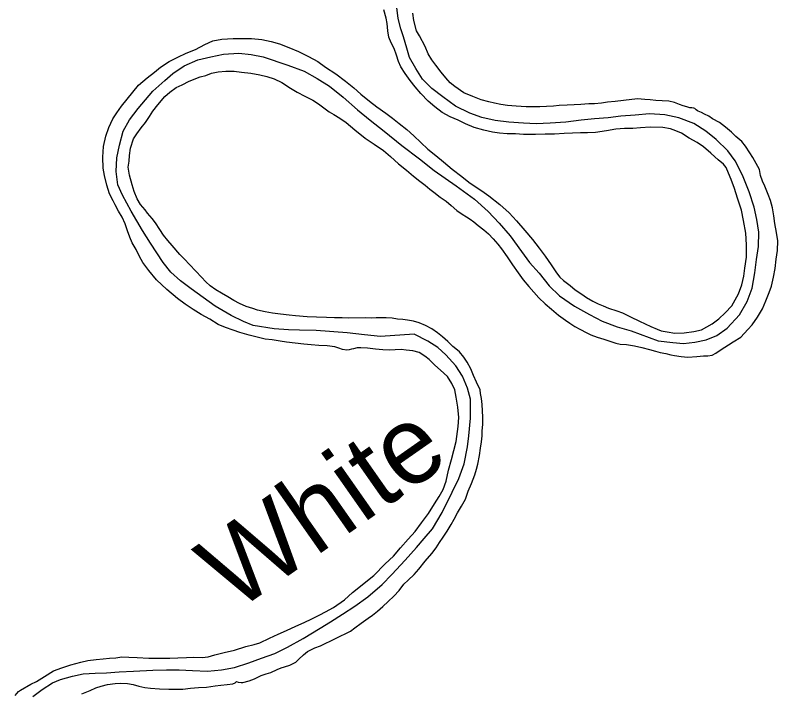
# Model space of a CAD drawing. Extents: x -939622 to -934222, y 1383701 to 1385301.
# Drawn here: x -936206.29 to -936190.72, y 1384603.1 to 1384616.94 of the extents above; entities that cross this region are included whole.
import ezdxf

# ---------------------------------------------------------------- set-up
doc = ezdxf.new("R2010")
doc.units = 0
doc.layers.add('2', color=7, linetype='Continuous')
doc.layers.add('9', color=7, linetype='Continuous')

msp = doc.modelspace()

# ---------------------------------------------------------------- linework, layer by layer
at = {"layer": '2'}
for points in [[(-936191.111, 1384612.504), (-936191.153, 1384612.762), (-936191.204, 1384613.014), (-936191.307, 1384613.327), (-936191.44, 1384613.67), (-936191.594, 1384613.959), (-936191.74, 1384614.169), (-936191.979, 1384614.399), (-936192.19, 1384614.568), (-936192.434, 1384614.728), (-936192.743, 1384614.842), (-936193.026, 1384614.902), (-936193.339, 1384614.919), (-936193.633, 1384614.897), (-936193.923, 1384614.872), (-936194.184, 1384614.843), (-936194.466, 1384614.818), (-936194.738, 1384614.794), (-936195.047, 1384614.754), (-936195.367, 1384614.732), (-936195.652, 1384614.719), (-936195.914, 1384614.732), (-936196.215, 1384614.752), (-936196.489, 1384614.785), (-936196.76, 1384614.848), (-936197.005, 1384614.936), (-936197.303, 1384615.08), (-936197.562, 1384615.272), (-936197.782, 1384615.442), (-936197.973, 1384615.633), (-936198.113, 1384615.85), (-936198.238, 1384616.076), (-936198.296, 1384616.261), (-936198.364, 1384616.494), (-936198.413, 1384616.658), (-936198.469, 1384616.868), (-936198.501, 1384617.096)], [(-936199.604, 1384604.699), (-936199.356, 1384604.867), (-936199.09, 1384605.053), (-936198.798, 1384605.309), (-936198.598, 1384605.51), (-936198.326, 1384605.804), (-936198.098, 1384606.065), (-936197.94, 1384606.249), (-936197.773, 1384606.446), (-936197.573, 1384606.775), (-936197.366, 1384607.192), (-936197.231, 1384607.475), (-936197.121, 1384607.769), (-936197.057, 1384608.12), (-936197.029, 1384608.346), (-936196.995, 1384608.708), (-936196.997, 1384609.09), (-936197.054, 1384609.32), (-936197.155, 1384609.562), (-936197.295, 1384609.772), (-936197.501, 1384610.002), (-936197.658, 1384610.146), (-936197.868, 1384610.28), (-936198.144, 1384610.421), (-936198.834, 1384610.373), (-936199.159, 1384610.407), (-936199.511, 1384610.448), (-936200.142, 1384610.497), (-936200.485, 1384610.501), (-936200.71, 1384610.511), (-936201.005, 1384610.531), (-936201.433, 1384610.6), (-936201.627, 1384610.68), (-936201.882, 1384610.804), (-936202.204, 1384610.992), (-936202.454, 1384611.167), (-936202.699, 1384611.348), (-936202.912, 1384611.512), (-936203.109, 1384611.685), (-936203.269, 1384611.883), (-936203.524, 1384612.277), (-936203.692, 1384612.538), (-936203.92, 1384612.936), (-936204.099, 1384613.263), (-936204.193, 1384613.472), (-936204.224, 1384613.745), (-936204.215, 1384614.022), (-936204.158, 1384614.282), (-936204.086, 1384614.566), (-936203.956, 1384614.798), (-936203.778, 1384615.028), (-936203.477, 1384615.386), (-936203.235, 1384615.602), (-936203.068, 1384615.748), (-936202.84, 1384615.9), (-936202.56, 1384616.027), (-936202.292, 1384616.09), (-936202.035, 1384616.144), (-936201.723, 1384616.16), (-936201.473, 1384616.132), (-936201.226, 1384616.084), (-936200.72, 1384615.918), (-936200.387, 1384615.793), (-936200.123, 1384615.642), (-936199.87, 1384615.485), (-936199.595, 1384615.266), (-936199.301, 1384615.005), (-936199.041, 1384614.791), (-936198.759, 1384614.565), (-936198.393, 1384614.276), (-936198.032, 1384614.004), (-936197.733, 1384613.764), (-936197.287, 1384613.449), (-936196.915, 1384613.178), (-936196.633, 1384612.925), (-936196.412, 1384612.689), (-936196.187, 1384612.43), (-936195.954, 1384612.113), (-936195.79, 1384611.888), (-936195.596, 1384611.664), (-936195.389, 1384611.407), (-936195.177, 1384611.204), (-936194.869, 1384610.991), (-936194.568, 1384610.823), (-936194.307, 1384610.685), (-936193.998, 1384610.571), (-936193.714, 1384610.487), (-936193.163, 1384610.283), (-936192.862, 1384610.248), (-936192.648, 1384610.228), (-936192.418, 1384610.261), (-936192.182, 1384610.308), (-936191.964, 1384610.391), (-936191.752, 1384610.546), (-936191.502, 1384610.814), (-936191.347, 1384611.088), (-936191.248, 1384611.364), (-936191.192, 1384611.675), (-936191.159, 1384611.944), (-936191.114, 1384612.213), (-936191.111, 1384612.504)], [(-936205.929, 1384603.019), (-936205.737, 1384603.159), (-936205.524, 1384603.296), (-936205.36, 1384603.369), (-936205.115, 1384603.432), (-936204.9, 1384603.482), (-936204.657, 1384603.496), (-936204.426, 1384603.504), (-936204.166, 1384603.525), (-936203.872, 1384603.535), (-936203.476, 1384603.556), (-936203.197, 1384603.562), (-936202.941, 1384603.565), (-936202.671, 1384603.55), (-936202.361, 1384603.539), (-936202.077, 1384603.563), (-936201.814, 1384603.611), (-936201.522, 1384603.708), (-936201.259, 1384603.801), (-936200.991, 1384603.9), (-936200.73, 1384604.027), (-936200.413, 1384604.202), (-936200.06, 1384604.412), (-936199.85, 1384604.546), (-936199.604, 1384604.699)]]:
    msp.add_lwpolyline(points, dxfattribs=at)
at = {"layer": '9'}
for points in [[(-936192.087, 1384614.119), (-936192.24, 1384614.245), (-936192.365, 1384614.336), (-936192.529, 1384614.428), (-936192.685, 1384614.527), (-936192.803, 1384614.576), (-936192.915, 1384614.618), (-936193.069, 1384614.645), (-936193.33, 1384614.648), (-936193.522, 1384614.635), (-936193.684, 1384614.625), (-936193.849, 1384614.624), (-936194.026, 1384614.611), (-936194.22, 1384614.577), (-936194.441, 1384614.542), (-936194.609, 1384614.535), (-936194.75, 1384614.532), (-936194.909, 1384614.525), (-936195.083, 1384614.519), (-936195.278, 1384614.505), (-936195.473, 1384614.504), (-936195.665, 1384614.499), (-936195.915, 1384614.503), (-936196.074, 1384614.511), (-936196.245, 1384614.517), (-936196.405, 1384614.528), (-936196.546, 1384614.549), (-936196.724, 1384614.587), (-936196.918, 1384614.646), (-936197.097, 1384614.72), (-936197.248, 1384614.795), (-936197.409, 1384614.864), (-936197.57, 1384614.947), (-936197.723, 1384615.067), (-936197.861, 1384615.184), (-936198.005, 1384615.335), (-936198.125, 1384615.476), (-936198.227, 1384615.606), (-936198.327, 1384615.746), (-936198.414, 1384615.882), (-936198.467, 1384615.992), (-936198.506, 1384616.124), (-936198.551, 1384616.255), (-936198.614, 1384616.374), (-936198.662, 1384616.49), (-936198.679, 1384616.616), (-936198.695, 1384616.769), (-936198.715, 1384616.874), (-936198.761, 1384617.048)], [(-936192.725, 1384615.113), (-936192.828, 1384615.153), (-936192.946, 1384615.183), (-936193.081, 1384615.186), (-936193.21, 1384615.198), (-936193.327, 1384615.205), (-936193.433, 1384615.214), (-936193.583, 1384615.226), (-936193.871, 1384615.193), (-936194.041, 1384615.174), (-936194.197, 1384615.158), (-936194.32, 1384615.137), (-936194.461, 1384615.128), (-936194.578, 1384615.126), (-936194.739, 1384615.11), (-936194.88, 1384615.104), (-936195.024, 1384615.098), (-936195.186, 1384615.091), (-936195.3, 1384615.079), (-936195.441, 1384615.073), (-936195.579, 1384615.067), (-936195.711, 1384615.064), (-936195.858, 1384615.064), (-936196.063, 1384615.077), (-936196.24, 1384615.091), (-936196.373, 1384615.112), (-936196.505, 1384615.137), (-936196.623, 1384615.164), (-936196.774, 1384615.206), (-936196.947, 1384615.274), (-936197.132, 1384615.351), (-936197.312, 1384615.48), (-936197.407, 1384615.556), (-936197.499, 1384615.659), (-936197.592, 1384615.771), (-936197.703, 1384615.916), (-936197.786, 1384616.025), (-936197.855, 1384616.147), (-936197.922, 1384616.299), (-936198.038, 1384616.513), (-936198.097, 1384616.617), (-936198.15, 1384616.83), (-936198.174, 1384616.98)], [(-936204.293, 1384614.818), (-936204.211, 1384614.946), (-936204.121, 1384615.077), (-936203.888, 1384615.362), (-936203.768, 1384615.509), (-936203.594, 1384615.655), (-936203.446, 1384615.772), (-936203.323, 1384615.874), (-936203.145, 1384615.99), (-936202.97, 1384616.081), (-936202.798, 1384616.163), (-936202.604, 1384616.236), (-936202.414, 1384616.337), (-936202.251, 1384616.413), (-936202.068, 1384616.45), (-936201.837, 1384616.458), (-936201.636, 1384616.46), (-936201.462, 1384616.458), (-936201.255, 1384616.441), (-936201.062, 1384616.403), (-936200.895, 1384616.353), (-936200.704, 1384616.279), (-936200.504, 1384616.193), (-936200.304, 1384616.095), (-936200.109, 1384615.988), (-936199.951, 1384615.878), (-936199.744, 1384615.741), (-936199.545, 1384615.592), (-936199.377, 1384615.454), (-936199.23, 1384615.322), (-936199.055, 1384615.179), (-936198.909, 1384615.068), (-936198.72, 1384614.936), (-936198.588, 1384614.834), (-936198.448, 1384614.723), (-936198.295, 1384614.6), (-936198.148, 1384614.471), (-936198.007, 1384614.339), (-936197.866, 1384614.203), (-936197.7, 1384614.069), (-936197.544, 1384613.94), (-936197.367, 1384613.793), (-936197.174, 1384613.641), (-936197.031, 1384613.527), (-936196.881, 1384613.425), (-936196.76, 1384613.347), (-936196.622, 1384613.25), (-936196.393, 1384613.069), (-936196.206, 1384612.899), (-936196.055, 1384612.734), (-936195.883, 1384612.536), (-936195.732, 1384612.356), (-936195.592, 1384612.175), (-936195.472, 1384612.015), (-936195.348, 1384611.838), (-936195.236, 1384611.675), (-936195.171, 1384611.583), (-936195.094, 1384611.515), (-936195.039, 1384611.475), (-936194.957, 1384611.413), (-936194.859, 1384611.328), (-936194.719, 1384611.235), (-936194.627, 1384611.171), (-936194.499, 1384611.096), (-936194.39, 1384611.041), (-936194.284, 1384610.998), (-936194.178, 1384610.955), (-936194.005, 1384610.899), (-936193.893, 1384610.856), (-936193.729, 1384610.773), (-936193.547, 1384610.687), (-936193.314, 1384610.581), (-936193.183, 1384610.52), (-936193.102, 1384610.489), (-936192.978, 1384610.471), (-936192.821, 1384610.444), (-936192.635, 1384610.451), (-936192.435, 1384610.474), (-936192.279, 1384610.507), (-936192.063, 1384610.63), (-936191.927, 1384610.732), (-936191.795, 1384610.855), (-936191.657, 1384611), (-936191.527, 1384611.243), (-936191.456, 1384611.426), (-936191.418, 1384611.607), (-936191.395, 1384611.77), (-936191.364, 1384611.996), (-936191.36, 1384612.246), (-936191.375, 1384612.486), (-936191.423, 1384612.741), (-936191.466, 1384612.954), (-936191.544, 1384613.196), (-936191.608, 1384613.396), (-936191.673, 1384613.584), (-936191.727, 1384613.712), (-936191.777, 1384613.825), (-936191.83, 1384613.893), (-936191.94, 1384613.981), (-936192.01, 1384614.046), (-936192.087, 1384614.119)], [(-936197.667, 1384610.45), (-936197.786, 1384610.528), (-936197.911, 1384610.601), (-936198.041, 1384610.655), (-936198.156, 1384610.689), (-936198.277, 1384610.707), (-936198.376, 1384610.72), (-936198.481, 1384610.729), (-936198.596, 1384610.745), (-936198.716, 1384610.757), (-936198.824, 1384610.755), (-936198.923, 1384610.753), (-936199.01, 1384610.751), (-936199.136, 1384610.754), (-936199.479, 1384610.749), (-936199.611, 1384610.758), (-936199.773, 1384610.758), (-936199.935, 1384610.763), (-936200.136, 1384610.765), (-936200.329, 1384610.775), (-936200.564, 1384610.797), (-936200.693, 1384610.809), (-936200.874, 1384610.829), (-936201.039, 1384610.85), (-936201.184, 1384610.876), (-936201.344, 1384610.912), (-936201.435, 1384610.943), (-936201.574, 1384610.988), (-936201.71, 1384611.048), (-936201.823, 1384611.109), (-936201.95, 1384611.181), (-936202.078, 1384611.26), (-936202.194, 1384611.326), (-936202.307, 1384611.411), (-936202.399, 1384611.49), (-936202.488, 1384611.584), (-936202.602, 1384611.708), (-936202.731, 1384611.841), (-936202.835, 1384611.95), (-936202.924, 1384612.047), (-936203.082, 1384612.23), (-936203.171, 1384612.333), (-936203.258, 1384612.443), (-936203.335, 1384612.558), (-936203.422, 1384612.698), (-936203.493, 1384612.783), (-936203.586, 1384612.893), (-936203.635, 1384612.958), (-936203.731, 1384613.07), (-936203.797, 1384613.183), (-936203.857, 1384613.335), (-936203.902, 1384613.469), (-936203.955, 1384613.67), (-936203.985, 1384613.831), (-936203.958, 1384613.955), (-936203.952, 1384614.073), (-936203.937, 1384614.221), (-936203.872, 1384614.412), (-936203.803, 1384614.516), (-936203.715, 1384614.635), (-936203.628, 1384614.748), (-936203.543, 1384614.867), (-936203.48, 1384614.98), (-936203.377, 1384615.103), (-936203.231, 1384615.278), (-936203.128, 1384615.367), (-936203.004, 1384615.46), (-936202.882, 1384615.514), (-936202.734, 1384615.59), (-936202.513, 1384615.676), (-936202.397, 1384615.708), (-936202.278, 1384615.75), (-936202.143, 1384615.777), (-936201.988, 1384615.796), (-936201.817, 1384615.794), (-936201.669, 1384615.776), (-936201.476, 1384615.756), (-936201.292, 1384615.718), (-936201.15, 1384615.682), (-936201.005, 1384615.637), (-936200.847, 1384615.56), (-936200.668, 1384615.449), (-936200.534, 1384615.368), (-936200.376, 1384615.281), (-936200.215, 1384615.201), (-936200.096, 1384615.128), (-936199.986, 1384615.043), (-936199.879, 1384614.965), (-936199.782, 1384614.907), (-936199.66, 1384614.834), (-936199.529, 1384614.744), (-936199.352, 1384614.594), (-936199.147, 1384614.424), (-936198.961, 1384614.305), (-936198.769, 1384614.174), (-936198.625, 1384614.048), (-936198.465, 1384613.904), (-936198.303, 1384613.772), (-936198.159, 1384613.649), (-936198.028, 1384613.55), (-936197.921, 1384613.465)], [(-936197.921, 1384613.465), (-936197.823, 1384613.386), (-936197.741, 1384613.319), (-936197.612, 1384613.222), (-936197.493, 1384613.135), (-936197.392, 1384613.05), (-936197.273, 1384612.95), (-936197.166, 1384612.871), (-936197.078, 1384612.819), (-936196.999, 1384612.773), (-936196.926, 1384612.714), (-936196.837, 1384612.641), (-936196.721, 1384612.553), (-936196.626, 1384612.468), (-936196.531, 1384612.371), (-936196.435, 1384612.262), (-936196.364, 1384612.161), (-936196.249, 1384612.004), (-936196.134, 1384611.835), (-936196.022, 1384611.672), (-936195.92, 1384611.533), (-936195.803, 1384611.397), (-936195.704, 1384611.276), (-936195.6, 1384611.164), (-936195.468, 1384611.044), (-936195.339, 1384610.929), (-936195.195, 1384610.806), (-936195.058, 1384610.707), (-936194.967, 1384610.643), (-936194.863, 1384610.579), (-936194.76, 1384610.521), (-936194.623, 1384610.449), (-936194.535, 1384610.409), (-936194.411, 1384610.363), (-936194.272, 1384610.321), (-936194.133, 1384610.273), (-936194.03, 1384610.24), (-936193.942, 1384610.22), (-936193.813, 1384610.211), (-936193.647, 1384610.185), (-936193.499, 1384610.149), (-936193.342, 1384610.111), (-936193.221, 1384610.074), (-936193.122, 1384610.049), (-936193.01, 1384610.028), (-936192.907, 1384610), (-936192.832, 1384609.984), (-936192.696, 1384609.966), (-936192.558, 1384609.954), (-936192.372, 1384609.964), (-936192.237, 1384609.976), (-936192.147, 1384609.981), (-936192.061, 1384609.995), (-936191.986, 1384610.03), (-936191.898, 1384610.092), (-936191.634, 1384610.266), (-936191.474, 1384610.357), (-936191.334, 1384610.514), (-936191.243, 1384610.612), (-936191.135, 1384610.765), (-936191.031, 1384610.942), (-936190.969, 1384611.102), (-936190.897, 1384611.273), (-936190.849, 1384611.403), (-936190.808, 1384611.587), (-936190.776, 1384611.76), (-936190.756, 1384611.95), (-936190.73, 1384612.128), (-936190.723, 1384612.33), (-936190.748, 1384612.501), (-936190.782, 1384612.68), (-936190.8, 1384612.839), (-936190.831, 1384613.004), (-936190.873, 1384613.151), (-936190.921, 1384613.273), (-936190.985, 1384613.443), (-936191.035, 1384613.547), (-936191.074, 1384613.661), (-936191.098, 1384613.786), (-936191.229, 1384614.03), (-936191.292, 1384614.125), (-936191.379, 1384614.259), (-936191.459, 1384614.356), (-936191.578, 1384614.459), (-936191.667, 1384614.547), (-936191.787, 1384614.647), (-936191.909, 1384614.743), (-936192.052, 1384614.821), (-936192.131, 1384614.874), (-936192.219, 1384614.917), (-936192.28, 1384614.951), (-936192.347, 1384614.98), (-936192.359, 1384614.986), (-936192.389, 1384615.006), (-936192.417, 1384615.033), (-936192.438, 1384615.041), (-936192.477, 1384615.046), (-936192.516, 1384615.045), (-936192.577, 1384615.065), (-936192.652, 1384615.088), (-936192.725, 1384615.113)], [(-936201.577, 1384604.038), (-936201.41, 1384604.084), (-936201.293, 1384604.116), (-936201.097, 1384604.208), (-936200.922, 1384604.29), (-936200.747, 1384604.366), (-936200.559, 1384604.455), (-936200.387, 1384604.534), (-936200.23, 1384604.606), (-936200.069, 1384604.688), (-936199.957, 1384604.748), (-936199.793, 1384604.836), (-936199.569, 1384604.997), (-936199.404, 1384605.145), (-936198.967, 1384605.492), (-936198.738, 1384605.726), (-936198.565, 1384605.883), (-936198.422, 1384606.058), (-936198.266, 1384606.236), (-936198.126, 1384606.393), (-936197.992, 1384606.564), (-936197.852, 1384606.757), (-936197.727, 1384606.955), (-936197.637, 1384607.102), (-936197.554, 1384607.251), (-936197.491, 1384607.418), (-936197.445, 1384607.645), (-936197.384, 1384607.863), (-936197.284, 1384608.226), (-936197.272, 1384608.331), (-936197.249, 1384608.537), (-936197.235, 1384608.72), (-936197.252, 1384608.931), (-936197.287, 1384609.134), (-936197.317, 1384609.284), (-936197.377, 1384609.415), (-936197.467, 1384609.558), (-936197.608, 1384609.687), (-936197.725, 1384609.787), (-936197.841, 1384609.901), (-936197.924, 1384609.972), (-936198.04, 1384610.044), (-936198.173, 1384610.08), (-936198.305, 1384610.093), (-936198.41, 1384610.105), (-936198.656, 1384610.091), (-936198.785, 1384610.1), (-936198.936, 1384610.114), (-936199.099, 1384610.138), (-936199.231, 1384610.141), (-936199.309, 1384610.139), (-936199.383, 1384610.123), (-936199.425, 1384610.113), (-936199.47, 1384610.103), (-936199.521, 1384610.095), (-936199.608, 1384610.108), (-936199.684, 1384610.137), (-936199.76, 1384610.162), (-936199.919, 1384610.18), (-936200.091, 1384610.191), (-936200.244, 1384610.206), (-936200.397, 1384610.214), (-936200.572, 1384610.234), (-936200.75, 1384610.26), (-936200.882, 1384610.281), (-936201.042, 1384610.302), (-936201.186, 1384610.32), (-936201.352, 1384610.361), (-936201.509, 1384610.4), (-936201.703, 1384610.456), (-936201.839, 1384610.501), (-936201.996, 1384610.557), (-936202.142, 1384610.617), (-936202.315, 1384610.725), (-936202.489, 1384610.826), (-936202.656, 1384610.925), (-936202.818, 1384611.032), (-936202.973, 1384611.149), (-936203.194, 1384611.331), (-936203.405, 1384611.528), (-936203.563, 1384611.723), (-936203.68, 1384611.883), (-936203.749, 1384612.01), (-936203.816, 1384612.153), (-936203.903, 1384612.287), (-936203.95, 1384612.406), (-936203.992, 1384612.529), (-936204.041, 1384612.678), (-936204.104, 1384612.809), (-936204.181, 1384612.933), (-936204.244, 1384613.061), (-936204.291, 1384613.148), (-936204.36, 1384613.288), (-936204.419, 1384613.467), (-936204.468, 1384613.661), (-936204.492, 1384613.811), (-936204.5, 1384614.034), (-936204.487, 1384614.257), (-936204.438, 1384614.468), (-936204.373, 1384614.644), (-936204.293, 1384614.818)], [(-936204.927, 1384603.075), (-936204.757, 1384603.142), (-936204.639, 1384603.196), (-936204.534, 1384603.228), (-936204.403, 1384603.261), (-936204.247, 1384603.286), (-936204.136, 1384603.294), (-936203.995, 1384603.285), (-936203.878, 1384603.264), (-936203.766, 1384603.23), (-936203.642, 1384603.206), (-936203.528, 1384603.188), (-936203.341, 1384603.174), (-936203.155, 1384603.172), (-936203.005, 1384603.169), (-936202.867, 1384603.172), (-936202.711, 1384603.188), (-936202.546, 1384603.201), (-936202.381, 1384603.213), (-936202.204, 1384603.235), (-936202.088, 1384603.25), (-936201.959, 1384603.262), (-936201.842, 1384603.276), (-936201.801, 1384603.295), (-936201.78, 1384603.32), (-936201.771, 1384603.323), (-936201.735, 1384603.312), (-936201.672, 1384603.304), (-936201.639, 1384603.308), (-936201.51, 1384603.341), (-936201.406, 1384603.383), (-936201.266, 1384603.446), (-936201.162, 1384603.481), (-936201.067, 1384603.511), (-936200.942, 1384603.573), (-936200.862, 1384603.608), (-936200.79, 1384603.625), (-936200.683, 1384603.658), (-936200.558, 1384603.72), (-936200.496, 1384603.779), (-936200.405, 1384603.871), (-936200.32, 1384603.936), (-936200.174, 1384604.015), (-936200.058, 1384604.054), (-936199.446, 1384604.353), (-936199.352, 1384604.425), (-936199.225, 1384604.518), (-936199.083, 1384604.62), (-936198.997, 1384604.682), (-936198.894, 1384604.76), (-936198.785, 1384604.858), (-936198.673, 1384604.963), (-936198.562, 1384605.071), (-936198.453, 1384605.182), (-936198.354, 1384605.316), (-936198.269, 1384605.397), (-936198.145, 1384605.511), (-936198.046, 1384605.621), (-936197.92, 1384605.784), (-936197.783, 1384605.943), (-936197.695, 1384606.056), (-936197.628, 1384606.166), (-936197.55, 1384606.276), (-936197.468, 1384606.398), (-936197.387, 1384606.53), (-936197.33, 1384606.642), (-936197.261, 1384606.773), (-936197.18, 1384606.907), (-936197.099, 1384607.048), (-936197.042, 1384607.217), (-936196.977, 1384607.372), (-936196.909, 1384607.548), (-936196.875, 1384607.663), (-936196.845, 1384607.766), (-936196.81, 1384607.945), (-936196.789, 1384608.09), (-936196.768, 1384608.225), (-936196.758, 1384608.343), (-936196.755, 1384608.442), (-936196.74, 1384608.584), (-936196.74, 1384608.726), (-936196.749, 1384608.855), (-936196.755, 1384608.987), (-936196.77, 1384609.104), (-936196.787, 1384609.209), (-936196.797, 1384609.281), (-936196.873, 1384609.442), (-936196.93, 1384609.576), (-936196.99, 1384609.713), (-936197.065, 1384609.85), (-936197.131, 1384609.95), (-936197.22, 1384610.057), (-936197.294, 1384610.121), (-936197.355, 1384610.171), (-936197.456, 1384610.271), (-936197.569, 1384610.368), (-936197.667, 1384610.45)], [(-936206.286, 1384603.041), (-936206.222, 1384603.118), (-936206.181, 1384603.146), (-936205.97, 1384603.268), (-936205.854, 1384603.325), (-936205.692, 1384603.425), (-936205.508, 1384603.546), (-936205.338, 1384603.607), (-936205.154, 1384603.666), (-936204.948, 1384603.721), (-936204.807, 1384603.755), (-936204.637, 1384603.773), (-936204.49, 1384603.792), (-936204.364, 1384603.801), (-936204.232, 1384603.81), (-936204.109, 1384603.827), (-936203.968, 1384603.822), (-936203.797, 1384603.813), (-936203.559, 1384603.804), (-936203.346, 1384603.802), (-936203.13, 1384603.804), (-936202.968, 1384603.811), (-936202.794, 1384603.818), (-936202.638, 1384603.824), (-936202.473, 1384603.816), (-936202.35, 1384603.828), (-936202.213, 1384603.87), (-936202.022, 1384603.919), (-936201.81, 1384603.969), (-936201.577, 1384604.038)]]:
    msp.add_lwpolyline(points, dxfattribs=at)

# ---------------------------------------------------------------- texts
msp.add_text('White', height=1.584, rotation=35, dxfattribs=at).set_placement((-936201.804, 1384604.72))

doc.saveas('drawing.dxf')
